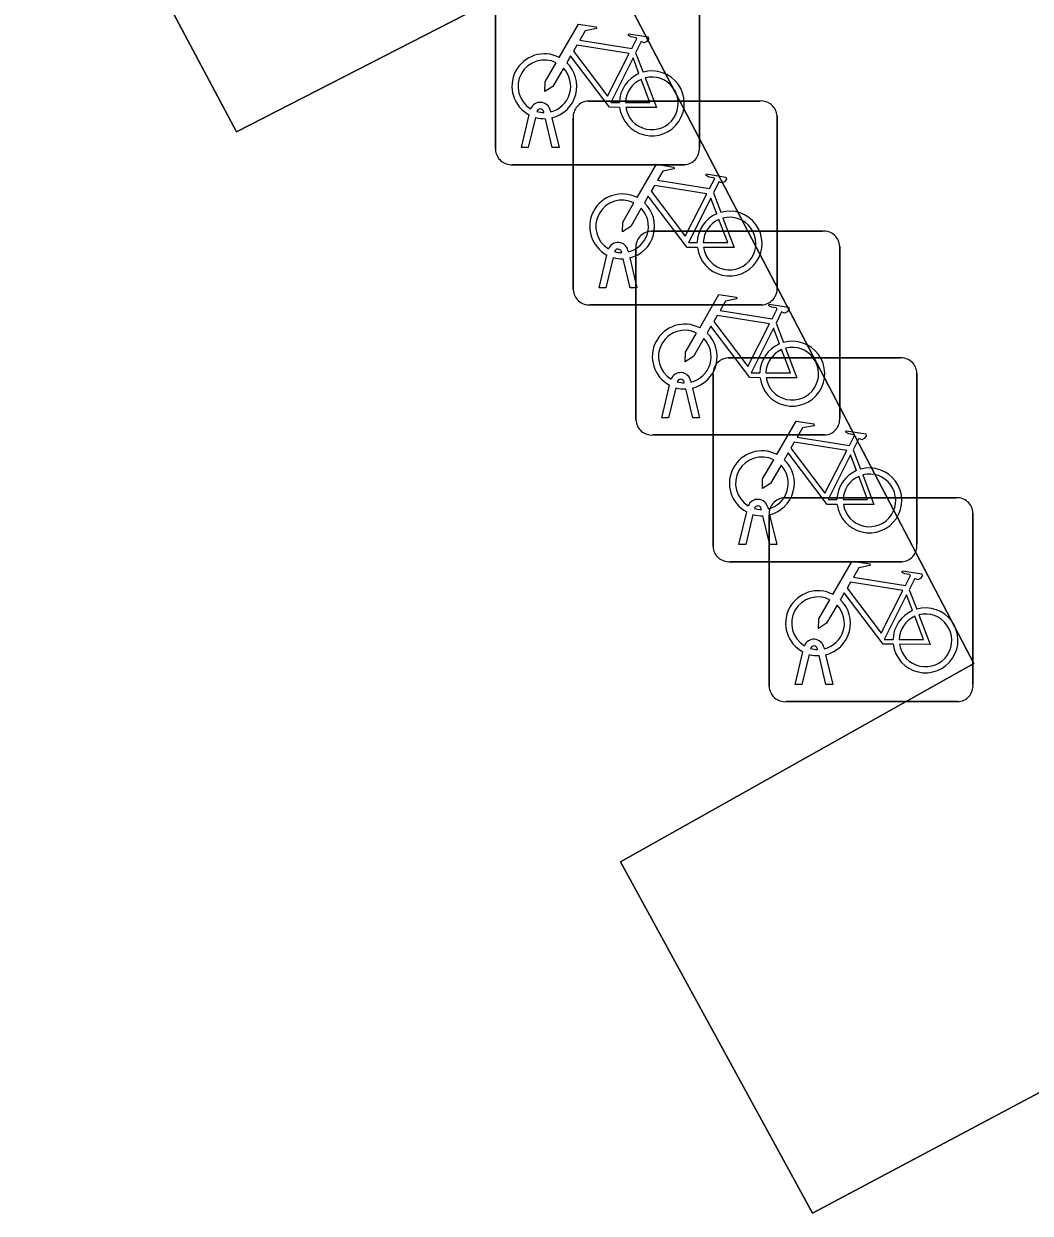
# Model space of a CAD drawing. Extents: x 162879 to 165540, y 384011 to 385181.
# Drawn here: x 163031.96 to 163036.89, y 384197.27 to 384203.1 of the extents above; entities that cross this region are included whole.
import ezdxf

# ---------------------------------------------------------------- set-up
doc = ezdxf.new("R2010")
doc.units = 0
for name, color, linetype in [('IMGEO_Fietsenrek', 7, 'Continuous'), ('IMGEO_Groenvoorziening', 7, 'Continuous'), ('IMGEO_Rijbaan_lokaal_open', 7, 'Continuous')]:
    doc.layers.add(name, color=color, linetype=linetype)

msp = doc.modelspace()

# ---------------------------------------------------------------- linework, layer by layer
at = {"layer": 'IMGEO_Fietsenrek'}
for p, q in [((163034.2705, 384202.4829), (163034.2705, 384203.3238)), ((163034.2705, 384203.3238), (163034.2705, 384202.4829)), ((163035.2695, 384203.3331), (163035.2695, 384202.4922)), ((163035.2695, 384202.4922), (163035.2695, 384203.3331)), ((163034.9572, 384202.9572), (163034.9935, 384202.862)), ((163034.7259, 384202.7205), (163035.5668, 384202.7205)), ((163035.5668, 384202.7205), (163034.7259, 384202.7205)), ((163034.3975, 384202.4923), (163034.4358, 384202.6523)), ((163034.5079, 384202.6639), (163034.5069, 384202.6682)), ((163034.5386, 384202.6754), (163034.5404, 384202.6675)), ((163035.6505, 384202.6461), (163035.6505, 384201.8052)), ((163035.6505, 384201.8052), (163035.6505, 384202.6461)), ((163034.4662, 384202.6401), (163034.4309, 384202.4923)), ((163034.549, 384202.4923), (163034.5151, 384202.634)), ((163034.5474, 384202.6383), (163034.5824, 384202.4923)), ((163034.6515, 384201.7959), (163034.6515, 384202.6368)), ((163034.6515, 384202.6368), (163034.6515, 384201.7959)), ((163034.4309, 384202.4923), (163034.3975, 384202.4923)), ((163034.5824, 384202.4923), (163034.549, 384202.4923)), ((163035.1951, 384202.4085), (163034.3542, 384202.4085)), ((163034.3542, 384202.4085), (163035.1951, 384202.4085)), ((163035.3382, 384202.2702), (163035.3745, 384202.175)), ((163035.0329, 384202.0825), (163035.8738, 384202.0825)), ((163035.8738, 384202.0825), (163035.0329, 384202.0825)), ((163035.9575, 384202.0081), (163035.9575, 384201.1672)), ((163035.9575, 384201.1672), (163035.9575, 384202.0081)), ((163034.7785, 384201.8053), (163034.8168, 384201.9653)), ((163034.8472, 384201.9531), (163034.8119, 384201.8053)), ((163034.8889, 384201.9769), (163034.8879, 384201.9812)), ((163034.93, 384201.8053), (163034.8961, 384201.947)), ((163034.9196, 384201.9884), (163034.9214, 384201.9805)), ((163034.9284, 384201.9513), (163034.9634, 384201.8053)), ((163034.9585, 384201.1579), (163034.9585, 384201.9988)), ((163034.9585, 384201.9988), (163034.9585, 384201.1579)), ((163034.8119, 384201.8053), (163034.7785, 384201.8053)), ((163034.9634, 384201.8053), (163034.93, 384201.8053)), ((163035.5761, 384201.7215), (163034.7352, 384201.7215)), ((163034.7352, 384201.7215), (163035.5761, 384201.7215)), ((163035.6452, 384201.6322), (163035.6815, 384201.537)), ((163035.4109, 384201.4615), (163036.2518, 384201.4615)), ((163036.2518, 384201.4615), (163035.4109, 384201.4615)), ((163035.3365, 384200.5369), (163035.3365, 384201.3778)), ((163035.3365, 384201.3778), (163035.3365, 384200.5369)), ((163036.3355, 384201.3871), (163036.3355, 384200.5462)), ((163036.3355, 384200.5462), (163036.3355, 384201.3871)), ((163035.0855, 384201.1673), (163035.1238, 384201.3273)), ((163035.1542, 384201.3151), (163035.1189, 384201.1673)), ((163035.1959, 384201.3389), (163035.1949, 384201.3432)), ((163035.237, 384201.1673), (163035.2031, 384201.309)), ((163035.2266, 384201.3504), (163035.2284, 384201.3425)), ((163035.2354, 384201.3133), (163035.2704, 384201.1673)), ((163035.1189, 384201.1673), (163035.0855, 384201.1673)), ((163035.2704, 384201.1673), (163035.237, 384201.1673)), ((163035.8831, 384201.0835), (163035.0422, 384201.0835)), ((163035.0422, 384201.0835), (163035.8831, 384201.0835)), ((163036.0232, 384201.0112), (163036.0595, 384200.916)), ((163035.5739, 384200.7179), (163035.5729, 384200.7222)), ((163035.6046, 384200.7294), (163035.6064, 384200.7215)), ((163035.6859, 384200.7755), (163036.5268, 384200.7755)), ((163036.5268, 384200.7755), (163035.6859, 384200.7755)), ((163035.4635, 384200.5463), (163035.5018, 384200.7063)), ((163035.5322, 384200.6941), (163035.4969, 384200.5463)), ((163035.615, 384200.5463), (163035.5811, 384200.688)), ((163035.6115, 384199.8509), (163035.6115, 384200.6918)), ((163035.6115, 384200.6918), (163035.6115, 384199.8509)), ((163035.6134, 384200.6923), (163035.6484, 384200.5463)), ((163036.6105, 384200.7011), (163036.6105, 384199.8602)), ((163036.6105, 384199.8602), (163036.6105, 384200.7011)), ((163035.4969, 384200.5463), (163035.4635, 384200.5463)), ((163035.6484, 384200.5463), (163035.615, 384200.5463)), ((163036.2611, 384200.4625), (163035.4202, 384200.4625)), ((163035.4202, 384200.4625), (163036.2611, 384200.4625)), ((163036.2982, 384200.3252), (163036.3345, 384200.23)), ((163035.7385, 384199.8603), (163035.7768, 384200.0203)), ((163035.8489, 384200.0319), (163035.8479, 384200.0362)), ((163035.8796, 384200.0434), (163035.8814, 384200.0355)), ((163035.8072, 384200.0081), (163035.7719, 384199.8603)), ((163035.89, 384199.8603), (163035.8561, 384200.002)), ((163035.8884, 384200.0063), (163035.9234, 384199.8603)), ((163035.7719, 384199.8603), (163035.7385, 384199.8603)), ((163035.9234, 384199.8603), (163035.89, 384199.8603)), ((163036.5361, 384199.7765), (163035.6952, 384199.7765)), ((163035.6952, 384199.7765), (163036.5361, 384199.7765))]:
    msp.add_line(p, q, dxfattribs=at)
for points in [[(163034.5831, 384202.9342), (163034.6778, 384203.0977), (163034.764, 384203.0839), (163034.7657, 384203.0752), (163034.7096, 384203.0643), (163034.6834, 384203.019), (163034.9386, 384202.9782)], [(163034.9257, 384202.953), (163034.6689, 384202.994), (163034.6522, 384202.9652), (163034.8192, 384202.7449), (163034.9257, 384202.953)], [(163034.9386, 384202.9782), (163034.9636, 384203.027), (163034.9585, 384203.031), (163034.9353, 384203.0347), (163034.9226, 384203.0422), (163034.9216, 384203.0453), (163034.9238, 384203.0499), (163035.0186, 384203.0348), (163035.0209, 384203.0245), (163035.0115, 384203.0121), (163034.9991, 384203.0057), (163034.9846, 384203.0119), (163034.9572, 384202.9572)], [(163034.8788, 384202.6895), (163034.8291, 384202.6896), (163034.6384, 384202.9413), (163034.6194, 384202.9085)], [(163034.6038, 384202.8817), (163034.5522, 384202.7925), (163034.5123, 384202.7665), (163034.5135, 384202.814), (163034.568, 384202.9082)], [(163034.9737, 384202.855), (163034.9444, 384202.9318), (163034.835, 384202.7137), (163034.8777, 384202.7136)], [(163034.9077, 384202.7135), (163035.0276, 384202.7133), (163034.9844, 384202.8269)], [(163035.0042, 384202.8338), (163035.0592, 384202.6892), (163034.9091, 384202.6895)], [(163034.9641, 384202.2472), (163035.0588, 384202.4107), (163035.145, 384202.3969), (163035.1467, 384202.3882), (163035.0906, 384202.3773), (163035.0644, 384202.332), (163035.3196, 384202.2912)], [(163035.3196, 384202.2912), (163035.3446, 384202.34), (163035.3395, 384202.344), (163035.3163, 384202.3477), (163035.3036, 384202.3552), (163035.3026, 384202.3583), (163035.3048, 384202.3629), (163035.3996, 384202.3478), (163035.4019, 384202.3375), (163035.3925, 384202.3251), (163035.3801, 384202.3187), (163035.3656, 384202.3249), (163035.3382, 384202.2702)], [(163035.3067, 384202.266), (163035.0499, 384202.307), (163035.0332, 384202.2782), (163035.2002, 384202.0579), (163035.3067, 384202.266)], [(163035.2598, 384202.0025), (163035.2101, 384202.0026), (163035.0194, 384202.2543), (163035.0004, 384202.2215)], [(163035.3547, 384202.168), (163035.3254, 384202.2448), (163035.216, 384202.0267), (163035.2587, 384202.0266)], [(163034.9848, 384202.1947), (163034.9332, 384202.1055), (163034.8933, 384202.0795), (163034.8945, 384202.127), (163034.949, 384202.2212)], [(163035.2887, 384202.0265), (163035.4086, 384202.0263), (163035.3654, 384202.1399)], [(163035.3852, 384202.1468), (163035.4402, 384202.0022), (163035.2901, 384202.0025)], [(163035.2711, 384201.6092), (163035.3658, 384201.7727), (163035.452, 384201.7589), (163035.4537, 384201.7502), (163035.3976, 384201.7393), (163035.3714, 384201.694), (163035.6266, 384201.6532)], [(163035.6266, 384201.6532), (163035.6516, 384201.702), (163035.6465, 384201.706), (163035.6233, 384201.7097), (163035.6106, 384201.7172), (163035.6096, 384201.7203), (163035.6118, 384201.7249), (163035.7066, 384201.7098), (163035.7089, 384201.6995), (163035.6995, 384201.6871), (163035.6871, 384201.6807), (163035.6726, 384201.6869), (163035.6452, 384201.6322)], [(163035.6137, 384201.628), (163035.3569, 384201.669), (163035.3402, 384201.6402), (163035.5072, 384201.4199), (163035.6137, 384201.628)], [(163035.5668, 384201.3645), (163035.5171, 384201.3646), (163035.3264, 384201.6163), (163035.3074, 384201.5835)], [(163035.6617, 384201.53), (163035.6324, 384201.6068), (163035.523, 384201.3887), (163035.5657, 384201.3886)], [(163035.2918, 384201.5567), (163035.2402, 384201.4675), (163035.2003, 384201.4415), (163035.2015, 384201.489), (163035.256, 384201.5832)], [(163035.5957, 384201.3885), (163035.7156, 384201.3883), (163035.6724, 384201.5019)], [(163035.6922, 384201.5088), (163035.7472, 384201.3642), (163035.5971, 384201.3645)], [(163035.6491, 384200.9882), (163035.7438, 384201.1517), (163035.83, 384201.1379), (163035.8317, 384201.1292), (163035.7756, 384201.1183), (163035.7494, 384201.073), (163036.0046, 384201.0322)], [(163036.0046, 384201.0322), (163036.0296, 384201.081), (163036.0245, 384201.085), (163036.0013, 384201.0887), (163035.9886, 384201.0962), (163035.9876, 384201.0993), (163035.9898, 384201.1039), (163036.0846, 384201.0888), (163036.0869, 384201.0785), (163036.0775, 384201.0661), (163036.0651, 384201.0597), (163036.0506, 384201.0659), (163036.0232, 384201.0112)], [(163035.9917, 384201.007), (163035.7349, 384201.048), (163035.7182, 384201.0192), (163035.8852, 384200.7989), (163035.9917, 384201.007)], [(163035.6698, 384200.9357), (163035.6182, 384200.8465), (163035.5783, 384200.8205), (163035.5795, 384200.868), (163035.634, 384200.9622)], [(163035.9448, 384200.7435), (163035.8951, 384200.7436), (163035.7044, 384200.9953), (163035.6854, 384200.9625)], [(163036.0397, 384200.909), (163036.0104, 384200.9858), (163035.901, 384200.7677), (163035.9437, 384200.7676)], [(163035.9737, 384200.7675), (163036.0936, 384200.7673), (163036.0504, 384200.8809)], [(163036.0702, 384200.8878), (163036.1252, 384200.7432), (163035.9751, 384200.7435)], [(163035.9241, 384200.3022), (163036.0188, 384200.4657), (163036.105, 384200.4519), (163036.1067, 384200.4432), (163036.0506, 384200.4323), (163036.0244, 384200.387), (163036.2796, 384200.3462)], [(163036.2796, 384200.3462), (163036.3046, 384200.395), (163036.2995, 384200.399), (163036.2763, 384200.4027), (163036.2636, 384200.4102), (163036.2626, 384200.4133), (163036.2648, 384200.4179), (163036.3596, 384200.4028), (163036.3619, 384200.3925), (163036.3525, 384200.3801), (163036.3401, 384200.3737), (163036.3256, 384200.3799), (163036.2982, 384200.3252)], [(163036.2667, 384200.321), (163036.0099, 384200.362), (163035.9932, 384200.3332), (163036.1602, 384200.1129), (163036.2667, 384200.321)], [(163035.9448, 384200.2497), (163035.8932, 384200.1605), (163035.8533, 384200.1345), (163035.8545, 384200.182), (163035.909, 384200.2762)], [(163036.2198, 384200.0575), (163036.1701, 384200.0576), (163035.9794, 384200.3093), (163035.9604, 384200.2765)], [(163036.3147, 384200.223), (163036.2854, 384200.2998), (163036.176, 384200.0817), (163036.2187, 384200.0816)], [(163036.2487, 384200.0815), (163036.3686, 384200.0813), (163036.3254, 384200.1949)], [(163036.3452, 384200.2018), (163036.4002, 384200.0572), (163036.2501, 384200.0575)]]:
    msp.add_lwpolyline(points, dxfattribs=at)
for centre, radius, start, end in [((163034.5101, 384202.7929), 0.159, 62.67661, 242.13685), ((163034.5101, 384202.7929), 0.129, 63.31916, 238.90302), ((163034.5101, 384202.7929), 0.129, 283.60429, 43.43025), ((163034.5101, 384202.7929), 0.159, 283.5766, 46.60424), ((163035.0367, 384202.7089), 0.159, 113.3408, 178.32165), ((163035.0367, 384202.7089), 0.159, 187.0065, 105.77075), ((163035.0367, 384202.7089), 0.129, 113.92302, 177.95563), ((163035.0367, 384202.7089), 0.129, 188.67146, 104.58832), ((163034.4899, 384202.6643), 0.0499, 12.8025, 158.69338), ((163034.7292, 384202.6426), 0.0779, 92.4484, 184.28452), ((163034.7292, 384202.6426), 0.0779, 92.4484, 184.28452), ((163035.5726, 384202.6428), 0.0779, 2.4484, 94.28452), ((163035.5726, 384202.6428), 0.0779, 2.4484, 94.28452), ((163034.4899, 384202.6643), 0.0174, 12.8025, 163.45023), ((163034.5101, 384202.7929), 0.129, 253.41502, 269.02044), ((163034.5101, 384202.7929), 0.159, 253.99666, 271.78671), ((163034.3484, 384202.4862), 0.0779, 182.4484, 274.28452), ((163034.3484, 384202.4862), 0.0779, 182.4484, 274.28452), ((163035.1918, 384202.4864), 0.0779, 272.4484, 4.28452), ((163035.1918, 384202.4864), 0.0779, 272.4484, 4.28452), ((163034.8911, 384202.1059), 0.159, 62.67661, 242.13685), ((163034.8911, 384202.1059), 0.129, 63.31916, 238.90302), ((163034.8911, 384202.1059), 0.129, 283.60429, 43.43025), ((163034.8911, 384202.1059), 0.159, 283.5766, 46.60424), ((163035.4177, 384202.0219), 0.159, 187.0065, 105.77075), ((163035.4177, 384202.0219), 0.159, 113.3408, 178.32165), ((163035.4177, 384202.0219), 0.129, 113.92302, 177.95563), ((163035.4177, 384202.0219), 0.129, 188.67146, 104.58832), ((163035.0362, 384202.0046), 0.0779, 92.4484, 184.28452), ((163035.0362, 384202.0046), 0.0779, 92.4484, 184.28452), ((163035.8796, 384202.0048), 0.0779, 2.4484, 94.28452), ((163035.8796, 384202.0048), 0.0779, 2.4484, 94.28452), ((163034.8709, 384201.9773), 0.0499, 12.8025, 158.69338), ((163034.8911, 384202.1059), 0.159, 253.99666, 271.78671), ((163034.8709, 384201.9773), 0.0174, 12.8025, 163.45023), ((163034.8911, 384202.1059), 0.129, 253.41502, 269.02044), ((163034.7294, 384201.7992), 0.0779, 182.4484, 274.28452), ((163034.7294, 384201.7992), 0.0779, 182.4484, 274.28452), ((163035.5728, 384201.7994), 0.0779, 272.4484, 4.28452), ((163035.5728, 384201.7994), 0.0779, 272.4484, 4.28452), ((163035.1981, 384201.4679), 0.159, 62.67661, 242.13685), ((163035.1981, 384201.4679), 0.129, 63.31916, 238.90302), ((163035.1981, 384201.4679), 0.129, 283.60429, 43.43025), ((163035.1981, 384201.4679), 0.159, 283.5766, 46.60424), ((163035.7247, 384201.3839), 0.159, 187.0065, 105.77075), ((163035.7247, 384201.3839), 0.159, 113.3408, 178.32165), ((163035.7247, 384201.3839), 0.129, 113.92302, 177.95563), ((163035.7247, 384201.3839), 0.129, 188.67146, 104.58832), ((163035.4142, 384201.3836), 0.0779, 92.4484, 184.28452), ((163035.4142, 384201.3836), 0.0779, 92.4484, 184.28452), ((163036.2576, 384201.3838), 0.0779, 2.4484, 94.28452), ((163036.2576, 384201.3838), 0.0779, 2.4484, 94.28452), ((163035.1779, 384201.3393), 0.0499, 12.8025, 158.69338), ((163035.1981, 384201.4679), 0.159, 253.99666, 271.78671), ((163035.1779, 384201.3393), 0.0174, 12.8025, 163.45023), ((163035.1981, 384201.4679), 0.129, 253.41502, 269.02044), ((163035.0364, 384201.1612), 0.0779, 182.4484, 274.28452), ((163035.0364, 384201.1612), 0.0779, 182.4484, 274.28452), ((163035.8798, 384201.1614), 0.0779, 272.4484, 4.28452), ((163035.8798, 384201.1614), 0.0779, 272.4484, 4.28452), ((163035.5761, 384200.8469), 0.159, 62.67661, 242.13685), ((163035.5761, 384200.8469), 0.129, 63.31916, 238.90302), ((163035.5761, 384200.8469), 0.159, 283.5766, 46.60424), ((163035.5761, 384200.8469), 0.129, 283.60429, 43.43025), ((163036.1027, 384200.7629), 0.159, 113.3408, 178.32165), ((163036.1027, 384200.7629), 0.159, 187.0065, 105.77075), ((163036.1027, 384200.7629), 0.129, 113.92302, 177.95563), ((163036.1027, 384200.7629), 0.129, 188.67146, 104.58832), ((163035.5559, 384200.7183), 0.0499, 12.8025, 158.69338), ((163035.5559, 384200.7183), 0.0174, 12.8025, 163.45023), ((163035.5761, 384200.8469), 0.129, 253.41502, 269.02044), ((163035.6892, 384200.6976), 0.0779, 92.4484, 184.28452), ((163035.6892, 384200.6976), 0.0779, 92.4484, 184.28452), ((163036.5326, 384200.6978), 0.0779, 2.4484, 94.28452), ((163036.5326, 384200.6978), 0.0779, 2.4484, 94.28452), ((163035.5761, 384200.8469), 0.159, 253.99666, 271.78671), ((163036.2578, 384200.5404), 0.0779, 272.4484, 4.28452), ((163036.2578, 384200.5404), 0.0779, 272.4484, 4.28452), ((163035.4144, 384200.5402), 0.0779, 182.4484, 274.28452), ((163035.4144, 384200.5402), 0.0779, 182.4484, 274.28452), ((163035.8511, 384200.1609), 0.159, 62.67661, 242.13685), ((163035.8511, 384200.1609), 0.129, 63.31916, 238.90302), ((163035.8511, 384200.1609), 0.159, 283.5766, 46.60424), ((163035.8511, 384200.1609), 0.129, 283.60429, 43.43025), ((163036.3777, 384200.0769), 0.159, 113.3408, 178.32165), ((163036.3777, 384200.0769), 0.159, 187.0065, 105.77075), ((163036.3777, 384200.0769), 0.129, 113.92302, 177.95563), ((163036.3777, 384200.0769), 0.129, 188.67146, 104.58832), ((163035.8309, 384200.0323), 0.0499, 12.8025, 158.69338), ((163035.8309, 384200.0323), 0.0174, 12.8025, 163.45023), ((163035.8511, 384200.1609), 0.129, 253.41502, 269.02044), ((163035.8511, 384200.1609), 0.159, 253.99666, 271.78671), ((163035.6894, 384199.8542), 0.0779, 182.4484, 274.28452), ((163035.6894, 384199.8542), 0.0779, 182.4484, 274.28452), ((163036.5328, 384199.8544), 0.0779, 272.4484, 4.28452), ((163036.5328, 384199.8544), 0.0779, 272.4484, 4.28452)]:
    msp.add_arc(centre, radius, start, end, dxfattribs=at)
at = {"layer": 'IMGEO_Groenvoorziening'}
msp.add_lwpolyline([(163031.959, 384208.79), (163033.797, 384205.233), (163032.067, 384204.326), (163033.002, 384202.57), (163034.777, 384203.481), (163036.615, 384199.963), (163034.883, 384198.992), (163035.824, 384197.269), (163042.828, 384200.993), (163041.934, 384202.742), (163040.136, 384201.833), (163038.287, 384205.356), (163040.025, 384206.274), (163039.122, 384207.993)], dxfattribs=at)
at = {"layer": 'IMGEO_Rijbaan_lokaal_open'}
msp.add_lwpolyline([(163039.122, 384207.993), (163040.025, 384206.274), (163038.287, 384205.356), (163040.136, 384201.833), (163041.934, 384202.742), (163042.828, 384200.993), (163035.824, 384197.269), (163034.883, 384198.992), (163036.615, 384199.963), (163034.777, 384203.481), (163033.002, 384202.57), (163032.067, 384204.326), (163033.797, 384205.233), (163031.959, 384208.79)], dxfattribs=at)

doc.saveas('drawing.dxf')
